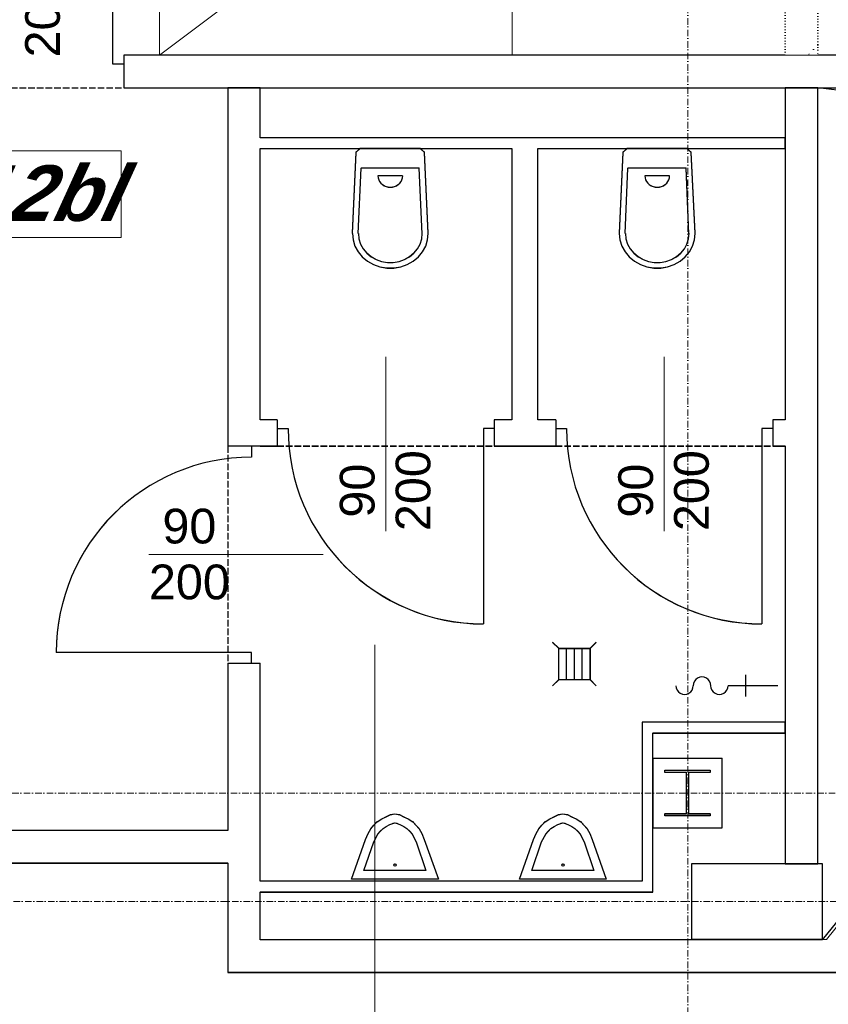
# Model space of a CAD drawing. Header units: millimetres. Extents: x -8642 to 28269, y -6609 to 3701.
# Tile 273 of 285: x 9052 to 9425, y -1297 to -844. Entities that reach past the tile are written whole.
import ezdxf
from ezdxf.enums import TextEntityAlignment as Align

# ---------------------------------------------------------------- set-up
doc = ezdxf.new("R2010")
doc.units = ezdxf.units.MM
doc.header["$LTSCALE"] = 1000
doc.header["$MEASUREMENT"] = 0
for name, pattern in [('rzut 1 pietra$0$ArchiTECH.PC 1. Line Type', [0.004, 0.003, -0.001]), ('rzut 1 pietra$0$ArchiTECH.PC 3. Line Type', [0.0013, 0.0003, -0.001]), ('rzut 1 pietra$0$ArchiTECH.PC 4. Line Type', [0.0028, 0.0003, -0.0025]), ('rzut 1 pietra$0$ArchiTECH.PC 5. Line Type', [0.0053, 0.003, -0.001, 0.0003, -0.001]), ('rzut 1 pietra$0$ArchiTECH.PC Solid Line Type', [0]), ('SUFIT_1 PIETRO$0$ArchiTECH.PC 1. Line Type', [0.004, 0.003, -0.001]), ('SUFIT_1 PIETRO$0$ArchiTECH.PC Solid Line Type', [0])]:
    doc.linetypes.add(name, pattern=pattern)
doc.layers.add('IS_ARCH', color=254, linetype='Continuous', lineweight=18)
doc.layers.add('SUFIT_1 PIETRO$0$ELEM KONSTRUKCJI - inwent', color=254, linetype='Continuous')
doc.layers.add('SUFIT_1 PIETRO$0$INWENTARYZACJA', color=254, linetype='Continuous')
doc.styles.add('rzut 1 pietra$0$ArchiTECHStyle1', font='arial.ttf', dxfattribs={"height": 0.16})
doc.styles.add('rzut 1 pietra$0$ArchiTECHStyle4', font='arialbi.ttf', dxfattribs={"oblique": 15, "height": 0.256})

msp = doc.modelspace()

# ---------------------------------------------------------------- linework, layer by layer
at = {"layer": 'IS_ARCH', "linetype": 'rzut 1 pietra$0$ArchiTECH.PC 5. Line Type'}
for p, q in [((9360, 773.48), (9360, -2117.32)), ((-3581.18, -1200), (11146.04, -1200)), ((7560, -1250), (11019.99, -1250))]:
    msp.add_line(p, q, dxfattribs=at)
at = {"layer": 'IS_ARCH', "linetype": 'rzut 1 pietra$0$ArchiTECH.PC Solid Line Type'}
for p, q in [((9116.56, -860), (9116.56, -615.5)), ((9279.06, -860), (9279.06, -615.5)), ((9279.06, -737.75), (9116.56, -860)), ((9095.1, -864), (9095.1, -774)), ((9655.93, -860), (9100.1, -860)), ((9100.1, -860), (9100.1, -864)), ((9100.1, -864), (9095.1, -864)), ((9100.1, -864), (9100.1, -872)), ((9100.1, -872), (9100.1, -875)), ((9100.1, -875), (9642.43, -875)), ((9148, -875), (9148, -1040.14)), ((9163, -875), (9148, -875)), ((9163, -898), (9163, -875)), ((9420, -875), (9405, -875)), ((9405, -875), (9405, -1028)), ((9612.49, -897.93), (9420, -875)), ((9420, -875), (9628.12, -875)), ((9420, -1232.5), (9420, -875)), ((9405, -898), (9163, -898)), ((9405, -903), (9405, -898)), ((9001.34, -904.05), (9098.86, -904.05)), ((9098.86, -904.05), (9098.86, -944.05)), ((9163, -1028), (9163, -903)), ((9163, -903), (9279, -903)), ((9207.06, -904.74), (9205.36, -942.05)), ((9209.06, -903), (9207.06, -904.74)), ((9236.86, -903), (9208.96, -903)), ((9238.66, -904.74), (9236.66, -903)), ((9240.46, -942.05), (9238.66, -904.74)), ((9279, -903), (9279, -1028)), ((9291, -1028), (9291, -903)), ((9291, -903), (9405, -903)), ((9330.08, -904.74), (9328.38, -942.05)), ((9332.08, -903), (9330.08, -904.74)), ((9359.88, -903), (9331.98, -903)), ((9361.68, -904.74), (9359.68, -903)), ((9363.48, -942.05), (9361.68, -904.74)), ((9208.16, -942.05), (9209.46, -911.98)), ((9236.26, -911.98), (9209.46, -911.98)), ((9228.56, -915.56), (9217.26, -915.56)), ((9217.26, -915.56), (9217.35, -916.47)), ((9228.58, -916.47), (9228.66, -915.56)), ((9237.56, -942.33), (9236.26, -911.98)), ((9331.18, -942.05), (9332.48, -911.98)), ((9359.28, -911.98), (9332.48, -911.98)), ((9351.58, -915.56), (9340.28, -915.56)), ((9340.28, -915.56), (9340.37, -916.47)), ((9351.6, -916.47), (9351.68, -915.56)), ((9360.58, -942.33), (9359.28, -911.98)), ((9217.35, -916.47), (9217.61, -917.35)), ((9217.61, -917.35), (9218.03, -918.17)), ((9218.03, -918.17), (9218.6, -918.92)), ((9218.6, -918.92), (9219.3, -919.56)), ((9219.3, -919.56), (9220.11, -920.08)), ((9220.11, -920.08), (9221.01, -920.47)), ((9221.01, -920.47), (9221.97, -920.7)), ((9221.97, -920.7), (9222.96, -920.78)), ((9222.96, -920.78), (9223.95, -920.7)), ((9223.95, -920.7), (9224.91, -920.47)), ((9224.91, -920.47), (9225.81, -920.08)), ((9225.81, -920.08), (9226.63, -919.56)), ((9226.63, -919.56), (9227.33, -918.92)), ((9227.33, -918.92), (9227.9, -918.17)), ((9227.9, -918.17), (9228.32, -917.35)), ((9228.32, -917.35), (9228.58, -916.47)), ((9340.37, -916.47), (9340.63, -917.35)), ((9340.63, -917.35), (9341.05, -918.17)), ((9341.05, -918.17), (9341.62, -918.92)), ((9341.62, -918.92), (9342.32, -919.56)), ((9342.32, -919.56), (9343.13, -920.08)), ((9343.13, -920.08), (9344.04, -920.47)), ((9344.04, -920.47), (9344.99, -920.7)), ((9344.99, -920.7), (9345.98, -920.78)), ((9345.98, -920.78), (9346.97, -920.7)), ((9346.97, -920.7), (9347.93, -920.47)), ((9347.93, -920.47), (9348.83, -920.08)), ((9348.83, -920.08), (9349.65, -919.56)), ((9349.65, -919.56), (9350.35, -918.92)), ((9350.35, -918.92), (9350.92, -918.17)), ((9350.92, -918.17), (9351.34, -917.35)), ((9351.34, -917.35), (9351.6, -916.47)), ((9205.46, -942.1), (9205.77, -945.04)), ((9208.26, -942.1), (9208.52, -944.57)), ((9237.41, -944.56), (9237.66, -942.09)), ((9240.16, -945.04), (9240.46, -942.1)), ((9328.48, -942.1), (9328.79, -945.04)), ((9331.28, -942.1), (9331.54, -944.57)), ((9360.43, -944.56), (9360.68, -942.09)), ((9363.18, -945.04), (9363.48, -942.1)), ((9098.86, -944.05), (9001.34, -944.05)), ((9205.77, -945.04), (9206.66, -947.88)), ((9206.66, -947.88), (9208.1, -950.52)), ((9208.52, -944.57), (9209.27, -946.95)), ((9209.27, -946.95), (9210.48, -949.17)), ((9235.45, -949.16), (9236.66, -946.94)), ((9236.66, -946.94), (9237.41, -944.56)), ((9237.83, -950.52), (9239.27, -947.88)), ((9239.27, -947.88), (9240.16, -945.04)), ((9328.79, -945.04), (9329.68, -947.88)), ((9329.68, -947.88), (9331.12, -950.52)), ((9331.54, -944.57), (9332.29, -946.95)), ((9332.29, -946.95), (9333.5, -949.17)), ((9358.47, -949.16), (9359.68, -946.94)), ((9359.68, -946.94), (9360.43, -944.56)), ((9360.85, -950.52), (9362.29, -947.88)), ((9362.29, -947.88), (9363.18, -945.04)), ((9208.1, -950.52), (9210.05, -952.87)), ((9210.48, -949.17), (9212.12, -951.15)), ((9212.12, -951.15), (9214.12, -952.82)), ((9231.81, -952.81), (9233.81, -951.14)), ((9233.81, -951.14), (9235.45, -949.16)), ((9235.88, -952.87), (9237.83, -950.52)), ((9331.12, -950.52), (9333.07, -952.87)), ((9333.5, -949.17), (9335.14, -951.15)), ((9335.14, -951.15), (9337.14, -952.82)), ((9354.83, -952.81), (9356.83, -951.14)), ((9356.83, -951.14), (9358.47, -949.16)), ((9358.9, -952.87), (9360.85, -950.52)), ((9210.05, -952.87), (9212.43, -954.86)), ((9212.43, -954.86), (9215.18, -956.42)), ((9214.12, -952.82), (9216.43, -954.12)), ((9215.18, -956.42), (9218.18, -957.48)), ((9216.43, -954.12), (9218.95, -955.01)), ((9218.95, -955.01), (9221.61, -955.47)), ((9221.61, -955.47), (9224.32, -955.47)), ((9224.32, -955.47), (9226.98, -955.01)), ((9226.98, -955.01), (9229.51, -954.12)), ((9227.75, -957.48), (9230.75, -956.42)), ((9229.51, -954.12), (9231.81, -952.81)), ((9230.75, -956.42), (9233.49, -954.86)), ((9233.49, -954.86), (9235.88, -952.87)), ((9333.07, -952.87), (9335.45, -954.86)), ((9335.45, -954.86), (9338.2, -956.42)), ((9337.14, -952.82), (9339.45, -954.12)), ((9338.2, -956.42), (9341.2, -957.48)), ((9339.45, -954.12), (9341.97, -955.01)), ((9341.97, -955.01), (9344.63, -955.47)), ((9344.63, -955.47), (9347.34, -955.47)), ((9347.34, -955.47), (9350, -955.01)), ((9350, -955.01), (9352.53, -954.12)), ((9350.77, -957.48), (9353.77, -956.42)), ((9352.53, -954.12), (9354.83, -952.81)), ((9353.77, -956.42), (9356.51, -954.86)), ((9356.51, -954.86), (9358.9, -952.87)), ((9218.18, -957.48), (9221.35, -958.02)), ((9221.35, -958.02), (9224.58, -958.02)), ((9224.58, -958.02), (9227.75, -957.48)), ((9341.2, -957.48), (9344.37, -958.02)), ((9344.37, -958.02), (9347.6, -958.02)), ((9347.6, -958.02), (9350.77, -957.48)), ((9220.84, -998.95), (9220.84, -1079.29)), ((9349.17, -998.95), (9349.17, -1079.29)), ((9170.84, -1028), (9163, -1028)), ((9170.84, -1028), (9170.84, -1032)), ((9279, -1028), (9270.84, -1028)), ((9270.84, -1028), (9270.84, -1032)), ((9299.17, -1028), (9291, -1028)), ((9299.17, -1028), (9299.17, -1032)), ((9405, -1028), (9399.17, -1028)), ((9399.17, -1028), (9399.17, -1032)), ((9170.84, -1032), (9170.84, -1040)), ((9170.84, -1032), (9175.84, -1032)), ((9265.84, -1032), (9265.84, -1122)), ((9270.84, -1032), (9265.84, -1032)), ((9270.84, -1032), (9270.84, -1040)), ((9299.17, -1032), (9299.17, -1040)), ((9299.17, -1032), (9304.17, -1032)), ((9394.17, -1032), (9394.17, -1122)), ((9399.17, -1032), (9394.17, -1032)), ((9399.17, -1032), (9399.17, -1040)), ((9609.39, -1037.16), (9423.93, -1267.5)), ((9151, -1040.14), (9148, -1040.14)), ((9159, -1040.14), (9151, -1040.14)), ((9163, -1040.14), (9159, -1040.14)), ((9159, -1040.14), (9159, -1045.14)), ((9163, -1040.14), (9163, -1040)), ((9163, -1040), (9170.84, -1040)), ((9270.84, -1040), (9299.17, -1040)), ((9399.17, -1040), (9405, -1040)), ((9405, -1040), (9405, -1232.5)), ((9192.05, -1090.14), (9111.71, -1090.14)), ((9215.83, -1338.39), (9215.83, -1131.72)), ((9300.58, -1133.25), (9297.77, -1130.51)), ((9300.58, -1133.25), (9315.03, -1133.25)), ((9300.58, -1147.7), (9300.58, -1133.25)), ((9304.19, -1147.7), (9304.19, -1133.25)), ((9307.81, -1147.7), (9307.81, -1133.25)), ((9311.42, -1147.7), (9311.42, -1133.25)), ((9315.03, -1133.25), (9317.77, -1130.51)), ((9315.03, -1133.25), (9315.03, -1147.7)), ((9315.03, -1147.7), (9315.03, -1133.25)), ((9159, -1135.14), (9069, -1135.14)), ((9159, -1140.14), (9159, -1135.14)), ((9148, -1140.14), (9148, -1217.17)), ((9151, -1140.14), (9148, -1140.14)), ((9159, -1140.14), (9151, -1140.14)), ((9163, -1140.14), (9159, -1140.14)), ((9163, -1240.5), (9163, -1140.14)), ((9300.58, -1147.7), (9297.77, -1150.51)), ((9315.03, -1147.7), (9300.58, -1147.7)), ((9315.03, -1147.7), (9317.77, -1150.51)), ((9339, -1167.25), (9339, -1172.25)), ((9405, -1167.25), (9339, -1167.25)), ((9405, -1172.25), (9405, -1167.25)), ((9339, -1172.25), (9339, -1240.5)), ((9344, -1245.5), (9344, -1172.25)), ((9344, -1172.25), (9405, -1172.25)), ((9375.93, -1183.92), (9343.93, -1183.92)), ((9343.93, -1183.92), (9343.93, -1215.92)), ((9375.93, -1215.92), (9375.93, -1183.92)), ((9375.93, -1183.92), (9375.93, -1183.92)), ((9349.43, -1189.42), (9370.43, -1189.42)), ((9349.43, -1190.42), (9349.43, -1189.42)), ((9349.43, -1189.42), (9349.43, -1189.42)), ((9349.43, -1189.42), (9370.43, -1189.42)), ((9349.43, -1190.42), (9349.43, -1189.42)), ((9359.43, -1190.42), (9349.43, -1190.42)), ((9359.43, -1190.42), (9349.43, -1190.42)), ((9359.43, -1209.42), (9359.43, -1190.42)), ((9359.43, -1209.42), (9359.43, -1190.42)), ((9370.43, -1190.42), (9360.43, -1190.42)), ((9360.43, -1190.42), (9360.43, -1209.42)), ((9370.43, -1190.42), (9360.43, -1190.42)), ((9360.43, -1190.42), (9360.43, -1209.42)), ((9370.43, -1189.42), (9370.43, -1190.42)), ((9370.43, -1189.42), (9370.43, -1190.42)), ((9218.99, -1211.82), (9221.09, -1210.81)), ((9221.09, -1210.81), (9222.89, -1209.9)), ((9222.89, -1209.9), (9225.09, -1209.5)), ((9225.09, -1209.5), (9227.29, -1209.9)), ((9227.29, -1209.9), (9229.09, -1210.81)), ((9229.09, -1210.81), (9231.19, -1211.82)), ((9296.4, -1211.82), (9298.5, -1210.81)), ((9298.5, -1210.81), (9300.3, -1209.9)), ((9300.3, -1209.9), (9302.5, -1209.5)), ((9302.5, -1209.5), (9304.7, -1209.9)), ((9304.7, -1209.9), (9306.5, -1210.81)), ((9306.5, -1210.81), (9308.6, -1211.82)), ((9349.43, -1210.42), (9349.43, -1209.42)), ((9349.43, -1209.42), (9359.43, -1209.42)), ((9349.43, -1210.42), (9349.43, -1209.42)), ((9349.43, -1209.42), (9359.43, -1209.42)), ((9370.43, -1210.42), (9349.43, -1210.42)), ((9370.43, -1210.42), (9349.43, -1210.42)), ((9360.43, -1209.42), (9370.43, -1209.42)), ((9360.43, -1209.42), (9370.43, -1209.42)), ((9370.43, -1209.42), (9370.43, -1210.42)), ((9370.43, -1209.42), (9370.43, -1210.42)), ((9213.99, -1216.37), (9215.39, -1214.75)), ((9215.39, -1214.75), (9216.89, -1213.14)), ((9216.89, -1213.14), (9218.99, -1211.82)), ((9219.59, -1216.27), (9220.99, -1215.36)), ((9220.99, -1215.36), (9222.79, -1214.45)), ((9222.79, -1214.45), (9224.09, -1213.84)), ((9224.09, -1213.84), (9225.09, -1213.64)), ((9225.09, -1213.64), (9226.09, -1213.84)), ((9226.09, -1213.84), (9227.39, -1214.45)), ((9227.39, -1214.45), (9229.19, -1215.36)), ((9229.19, -1215.36), (9230.59, -1216.27)), ((9231.19, -1211.82), (9233.29, -1213.14)), ((9233.29, -1213.14), (9234.79, -1214.75)), ((9234.79, -1214.75), (9236.19, -1216.37)), ((9291.4, -1216.37), (9292.8, -1214.75)), ((9292.8, -1214.75), (9294.3, -1213.14)), ((9294.3, -1213.14), (9296.4, -1211.82)), ((9297, -1216.27), (9298.4, -1215.36)), ((9298.4, -1215.36), (9300.2, -1214.45)), ((9300.2, -1214.45), (9301.5, -1213.84)), ((9301.5, -1213.84), (9302.5, -1213.64)), ((9302.5, -1213.64), (9303.5, -1213.84)), ((9303.5, -1213.84), (9304.8, -1214.45)), ((9304.8, -1214.45), (9306.6, -1215.36)), ((9306.6, -1215.36), (9308, -1216.27)), ((9308.6, -1211.82), (9310.7, -1213.14)), ((9310.7, -1213.14), (9312.2, -1214.75)), ((9312.2, -1214.75), (9313.6, -1216.37)), ((9148, -1217.17), (8920.5, -1217.17)), ((9211.59, -1221.32), (9212.69, -1218.49)), ((9212.69, -1218.49), (9213.99, -1216.37)), ((9215.29, -1222.33), (9217.19, -1218.79)), ((9217.19, -1218.79), (9218.29, -1217.58)), ((9218.29, -1217.58), (9219.59, -1216.27)), ((9230.59, -1216.27), (9231.89, -1217.58)), ((9231.89, -1217.58), (9232.99, -1218.79)), ((9232.99, -1218.79), (9234.89, -1222.33)), ((9236.19, -1216.37), (9237.49, -1218.49)), ((9237.49, -1218.49), (9238.59, -1221.32)), ((9289, -1221.32), (9290.1, -1218.49)), ((9290.1, -1218.49), (9291.4, -1216.37)), ((9292.7, -1222.33), (9294.6, -1218.79)), ((9294.6, -1218.79), (9295.7, -1217.58)), ((9295.7, -1217.58), (9297, -1216.27)), ((9308, -1216.27), (9309.3, -1217.58)), ((9309.3, -1217.58), (9310.4, -1218.79)), ((9310.4, -1218.79), (9312.3, -1222.33)), ((9313.6, -1216.37), (9314.9, -1218.49)), ((9314.9, -1218.49), (9316, -1221.32)), ((9343.93, -1215.92), (9375.93, -1215.92)), ((9205.09, -1239.5), (9211.59, -1221.32)), ((9210.79, -1235.56), (9215.29, -1222.33)), ((9234.89, -1222.33), (9239.39, -1235.56)), ((9238.59, -1221.32), (9245.09, -1239.5)), ((9282.5, -1239.5), (9289, -1221.32)), ((9288.2, -1235.56), (9292.7, -1222.33)), ((9312.3, -1222.33), (9316.8, -1235.56)), ((9316, -1221.32), (9322.5, -1239.5)), ((8920.5, -1232.17), (9148, -1232.17)), ((9148, -1232.17), (9148, -1282.5)), ((9361.93, -1232.42), (9421.93, -1232.42)), ((9361.93, -1267.42), (9361.93, -1232.42)), ((9405, -1232.5), (9420, -1232.5)), ((9421.93, -1232.42), (9421.93, -1267.42)), ((9239.39, -1235.56), (9210.79, -1235.56)), ((9210.79, -1235.56), (9210.79, -1235.56)), ((9316.8, -1235.56), (9288.2, -1235.56)), ((9288.2, -1235.56), (9288.2, -1235.56)), ((9339, -1240.5), (9163, -1240.5)), ((9245.09, -1239.5), (9205.09, -1239.5)), ((9205.09, -1239.5), (9205.09, -1239.5)), ((9322.5, -1239.5), (9282.5, -1239.5)), ((9282.5, -1239.5), (9282.5, -1239.5)), ((9163, -1267.5), (9163, -1245.5)), ((9163, -1245.5), (9344, -1245.5)), ((9423.93, -1267.5), (9163, -1267.5)), ((9421.93, -1267.42), (9361.93, -1267.42)), ((9148, -1282.5), (9429.18, -1282.5))]:
    msp.add_line(p, q, dxfattribs=at)
at = {"layer": 'IS_ARCH', "linetype": 'rzut 1 pietra$0$ArchiTECH.PC 3. Line Type'}
for p, q in [((9405, -860), (9405, -615.92)), ((9420, -615.92), (9420, -860)), ((9420, -860), (9405, -860))]:
    msp.add_line(p, q, dxfattribs=at)
at = {"layer": 'IS_ARCH', "linetype": 'rzut 1 pietra$0$ArchiTECH.PC 4. Line Type'}
msp.add_line((9420, -855.47), (9415.47, -860), dxfattribs=at)
at = {"layer": 'IS_ARCH', "linetype": 'rzut 1 pietra$0$ArchiTECH.PC 1. Line Type'}
for p, q in [((9000.1, -875), (9100.1, -875)), ((9148, -1040.14), (9148, -1140.14)), ((9170.84, -1040), (9270.84, -1040)), ((9299.17, -1040), (9399.17, -1040))]:
    msp.add_line(p, q, dxfattribs=at)
at = {"layer": 'IS_ARCH', "linetype": 'rzut 1 pietra$0$ArchiTECH.PC Solid Line Type'}
for centre in [(9225.09, -1233.04), (9302.5, -1233.04)]:
    msp.add_circle(centre, 0.5, dxfattribs=at)
for centre, start, end in [((9095.1, -864), 90, 180), ((9265.84, -1032), 180, 270), ((9394.17, -1032), 180, 270), ((9159, -1135.14), 90, 180)]:
    msp.add_arc(centre, 90, start, end, dxfattribs=at)
at = {"layer": 'SUFIT_1 PIETRO$0$ELEM KONSTRUKCJI - inwent', "linetype": 'SUFIT_1 PIETRO$0$ArchiTECH.PC Solid Line Type'}
for p, q in [((9375.93, -1184), (9343.93, -1184)), ((9343.93, -1184), (9343.93, -1216)), ((9375.93, -1216), (9375.93, -1184)), ((9375.93, -1184), (9375.93, -1184)), ((9349.43, -1189.5), (9370.43, -1189.5)), ((9349.43, -1190.5), (9349.43, -1189.5)), ((9349.43, -1189.5), (9349.43, -1189.5)), ((9349.43, -1189.5), (9370.43, -1189.5)), ((9349.43, -1190.5), (9349.43, -1189.5)), ((9359.43, -1190.5), (9349.43, -1190.5)), ((9359.43, -1190.5), (9349.43, -1190.5)), ((9359.43, -1209.5), (9359.43, -1190.5)), ((9359.43, -1209.5), (9359.43, -1190.5)), ((9370.43, -1190.5), (9360.43, -1190.5)), ((9360.43, -1190.5), (9360.43, -1209.5)), ((9370.43, -1190.5), (9360.43, -1190.5)), ((9360.43, -1190.5), (9360.43, -1209.5)), ((9370.43, -1189.5), (9370.43, -1190.5)), ((9370.43, -1189.5), (9370.43, -1190.5)), ((9349.43, -1210.5), (9349.43, -1209.5)), ((9349.43, -1209.5), (9359.43, -1209.5)), ((9349.43, -1210.5), (9349.43, -1209.5)), ((9349.43, -1209.5), (9359.43, -1209.5)), ((9370.43, -1210.5), (9349.43, -1210.5)), ((9370.43, -1210.5), (9349.43, -1210.5)), ((9360.43, -1209.5), (9370.43, -1209.5)), ((9360.43, -1209.5), (9370.43, -1209.5)), ((9370.43, -1209.5), (9370.43, -1210.5)), ((9370.43, -1209.5), (9370.43, -1210.5)), ((9343.93, -1216), (9375.93, -1216)), ((9361.93, -1232.5), (9421.93, -1232.5)), ((9361.93, -1267.5), (9361.93, -1232.5)), ((9421.93, -1232.5), (9421.93, -1267.5)), ((9421.93, -1267.5), (9361.93, -1267.5))]:
    msp.add_line(p, q, dxfattribs=at)
at = {"layer": 'SUFIT_1 PIETRO$0$INWENTARYZACJA', "linetype": 'SUFIT_1 PIETRO$0$ArchiTECH.PC Solid Line Type'}
for p, q in [((9095.1, -864.08), (9095.1, -774.08)), ((9405, -860.08), (9100.1, -860.08)), ((9100.1, -860.08), (9100.1, -864.08)), ((9655.93, -860.08), (9420, -860.08)), ((9100.1, -864.08), (9095.1, -864.08)), ((9100.1, -864.08), (9100.1, -872.08)), ((9100.1, -872.08), (9100.1, -875.08)), ((9100.1, -875.08), (9640.93, -875.08)), ((9148, -875.08), (9148, -1040.22)), ((9163, -875.08), (9148, -875.08)), ((9163, -898.08), (9163, -875.08)), ((9420, -875.08), (9405, -875.08)), ((9405, -875.08), (9405, -1028.08)), ((9612.49, -898.01), (9420, -875.08)), ((9420, -875.08), (9628.12, -875.08)), ((9420, -1232.58), (9420, -875.08)), ((9405, -898.08), (9163, -898.08)), ((9405, -903.08), (9405, -898.08)), ((9163, -903.08), (9279, -903.08)), ((9163, -1028.08), (9163, -903.08)), ((9207.06, -904.83), (9205.36, -942.13)), ((9209.06, -903.08), (9207.06, -904.83)), ((9236.86, -903.08), (9208.96, -903.08)), ((9238.66, -904.83), (9236.66, -903.08)), ((9240.46, -942.13), (9238.66, -904.83)), ((9279, -903.08), (9279, -1028.08)), ((9291, -903.08), (9405, -903.08)), ((9291, -1028.08), (9291, -903.08)), ((9330.08, -904.83), (9328.38, -942.13)), ((9332.08, -903.08), (9330.08, -904.83)), ((9359.88, -903.08), (9331.98, -903.08)), ((9361.68, -904.83), (9359.68, -903.08)), ((9363.48, -942.13), (9361.68, -904.83)), ((9208.16, -942.13), (9209.46, -912.07)), ((9236.26, -912.07), (9209.46, -912.07)), ((9228.56, -915.64), (9217.26, -915.64)), ((9217.26, -915.64), (9217.35, -916.55)), ((9228.58, -916.55), (9228.66, -915.64)), ((9237.56, -942.41), (9236.26, -912.07)), ((9331.18, -942.13), (9332.48, -912.07)), ((9359.28, -912.07), (9332.48, -912.07)), ((9351.58, -915.64), (9340.28, -915.64)), ((9340.28, -915.64), (9340.37, -916.55)), ((9351.6, -916.55), (9351.68, -915.64)), ((9360.58, -942.41), (9359.28, -912.07)), ((9217.35, -916.55), (9217.61, -917.43)), ((9217.61, -917.43), (9218.03, -918.25)), ((9218.03, -918.25), (9218.6, -919)), ((9218.6, -919), (9219.3, -919.64)), ((9219.3, -919.64), (9220.11, -920.17)), ((9220.11, -920.17), (9221.02, -920.55)), ((9221.02, -920.55), (9221.97, -920.79)), ((9221.97, -920.79), (9222.96, -920.87)), ((9222.96, -920.87), (9223.95, -920.79)), ((9223.95, -920.79), (9224.91, -920.55)), ((9224.91, -920.55), (9225.81, -920.17)), ((9225.81, -920.17), (9226.63, -919.64)), ((9226.63, -919.64), (9227.33, -919)), ((9227.33, -919), (9227.9, -918.25)), ((9227.9, -918.25), (9228.32, -917.43)), ((9228.32, -917.43), (9228.58, -916.55)), ((9340.37, -916.55), (9340.63, -917.43)), ((9340.63, -917.43), (9341.05, -918.25)), ((9341.05, -918.25), (9341.62, -919)), ((9341.62, -919), (9342.32, -919.64)), ((9342.32, -919.64), (9343.13, -920.17)), ((9343.13, -920.17), (9344.04, -920.55)), ((9344.04, -920.55), (9344.99, -920.79)), ((9344.99, -920.79), (9345.98, -920.87)), ((9345.98, -920.87), (9346.97, -920.79)), ((9346.97, -920.79), (9347.93, -920.55)), ((9347.93, -920.55), (9348.83, -920.17)), ((9348.83, -920.17), (9349.65, -919.64)), ((9349.65, -919.64), (9350.35, -919)), ((9350.35, -919), (9350.92, -918.25)), ((9350.92, -918.25), (9351.34, -917.43)), ((9351.34, -917.43), (9351.6, -916.55)), ((9205.46, -942.18), (9205.77, -945.12)), ((9208.26, -942.18), (9208.52, -944.65)), ((9237.41, -944.64), (9237.66, -942.17)), ((9240.16, -945.12), (9240.46, -942.18)), ((9328.48, -942.18), (9328.79, -945.12)), ((9331.28, -942.18), (9331.54, -944.65)), ((9360.43, -944.64), (9360.68, -942.17)), ((9363.18, -945.12), (9363.48, -942.18)), ((9205.77, -945.12), (9206.66, -947.96)), ((9206.66, -947.96), (9208.1, -950.6)), ((9208.52, -944.65), (9209.27, -947.03)), ((9209.27, -947.03), (9210.48, -949.25)), ((9235.45, -949.25), (9236.66, -947.03)), ((9236.66, -947.03), (9237.41, -944.64)), ((9237.83, -950.6), (9239.27, -947.96)), ((9239.27, -947.96), (9240.16, -945.12)), ((9328.79, -945.12), (9329.68, -947.96)), ((9329.68, -947.96), (9331.12, -950.6)), ((9331.54, -944.65), (9332.29, -947.03)), ((9332.29, -947.03), (9333.5, -949.25)), ((9358.47, -949.25), (9359.68, -947.03)), ((9359.68, -947.03), (9360.43, -944.64)), ((9360.85, -950.6), (9362.29, -947.96)), ((9362.29, -947.96), (9363.18, -945.12)), ((9208.1, -950.6), (9210.05, -952.96)), ((9210.48, -949.25), (9212.12, -951.23)), ((9212.12, -951.23), (9214.12, -952.9)), ((9231.81, -952.9), (9233.81, -951.23)), ((9233.81, -951.23), (9235.45, -949.25)), ((9235.88, -952.96), (9237.83, -950.6)), ((9331.12, -950.6), (9333.07, -952.96)), ((9333.5, -949.25), (9335.14, -951.23)), ((9335.14, -951.23), (9337.14, -952.9)), ((9354.83, -952.9), (9356.83, -951.23)), ((9356.83, -951.23), (9358.47, -949.25)), ((9358.9, -952.96), (9360.85, -950.6)), ((9210.05, -952.96), (9212.43, -954.95)), ((9212.43, -954.95), (9215.18, -956.5)), ((9214.12, -952.9), (9216.43, -954.2)), ((9215.18, -956.5), (9218.18, -957.57)), ((9216.43, -954.2), (9218.95, -955.1)), ((9218.95, -955.1), (9221.61, -955.55)), ((9221.61, -955.55), (9224.32, -955.55)), ((9224.32, -955.55), (9226.98, -955.1)), ((9226.98, -955.1), (9229.51, -954.2)), ((9227.75, -957.57), (9230.75, -956.5)), ((9229.51, -954.2), (9231.81, -952.9)), ((9230.75, -956.5), (9233.49, -954.95)), ((9233.49, -954.95), (9235.88, -952.96)), ((9333.07, -952.96), (9335.45, -954.95)), ((9335.45, -954.95), (9338.2, -956.5)), ((9337.14, -952.9), (9339.45, -954.2)), ((9338.2, -956.5), (9341.2, -957.57)), ((9339.45, -954.2), (9341.97, -955.1)), ((9341.97, -955.1), (9344.63, -955.55)), ((9344.63, -955.55), (9347.34, -955.55)), ((9347.34, -955.55), (9350, -955.1)), ((9350, -955.1), (9352.53, -954.2)), ((9350.77, -957.57), (9353.77, -956.5)), ((9352.53, -954.2), (9354.83, -952.9)), ((9353.77, -956.5), (9356.51, -954.95)), ((9356.51, -954.95), (9358.9, -952.96)), ((9218.18, -957.57), (9221.35, -958.11)), ((9221.35, -958.11), (9224.58, -958.11)), ((9224.58, -958.11), (9227.75, -957.57)), ((9341.2, -957.57), (9344.37, -958.11)), ((9344.37, -958.11), (9347.6, -958.11)), ((9347.6, -958.11), (9350.77, -957.57)), ((9170.84, -1028.08), (9163, -1028.08)), ((9170.84, -1028.08), (9170.84, -1032.08)), ((9279, -1028.08), (9270.84, -1028.08)), ((9270.84, -1028.08), (9270.84, -1032.08)), ((9299.17, -1028.08), (9291, -1028.08)), ((9299.17, -1028.08), (9299.17, -1032.08)), ((9405, -1028.08), (9399.17, -1028.08)), ((9399.17, -1028.08), (9399.17, -1032.08)), ((9170.84, -1032.08), (9170.84, -1040.08)), ((9170.84, -1032.08), (9175.84, -1032.08)), ((9265.84, -1032.08), (9265.84, -1122.08)), ((9270.84, -1032.08), (9265.84, -1032.08)), ((9270.84, -1032.08), (9270.84, -1040.08)), ((9299.17, -1032.08), (9299.17, -1040.08)), ((9299.17, -1032.08), (9304.17, -1032.08)), ((9394.17, -1032.08), (9394.17, -1122.08)), ((9399.17, -1032.08), (9394.17, -1032.08)), ((9399.17, -1032.08), (9399.17, -1040.08)), ((9608.23, -1036.3), (9422, -1267.58)), ((9151, -1040.22), (9148, -1040.22)), ((9159, -1040.22), (9151, -1040.22)), ((9163, -1040.22), (9159, -1040.22)), ((9159, -1040.22), (9159, -1045.22)), ((9163, -1040.22), (9163, -1040.08)), ((9163, -1040.08), (9170.84, -1040.08)), ((9270.84, -1040.08), (9299.17, -1040.08)), ((9399.17, -1040.08), (9405, -1040.08)), ((9405, -1040.08), (9405, -1232.58)), ((9300.58, -1133.33), (9297.77, -1130.59)), ((9300.58, -1133.33), (9315.03, -1133.33)), ((9300.58, -1147.78), (9300.58, -1133.33)), ((9304.19, -1147.78), (9304.19, -1133.33)), ((9307.81, -1147.78), (9307.81, -1133.33)), ((9311.42, -1147.78), (9311.42, -1133.33)), ((9315.03, -1133.33), (9317.77, -1130.59)), ((9315.03, -1133.33), (9315.03, -1147.78)), ((9315.03, -1147.78), (9315.03, -1133.33)), ((9159, -1135.22), (9069, -1135.22)), ((9159, -1140.22), (9159, -1135.22)), ((9148, -1140.22), (9148, -1217.26)), ((9151, -1140.22), (9148, -1140.22)), ((9159, -1140.22), (9151, -1140.22)), ((9163, -1140.22), (9159, -1140.22)), ((9163, -1240.58), (9163, -1140.22)), ((9386.61, -1145.51), (9386.61, -1155.51)), ((9300.58, -1147.78), (9297.77, -1150.59)), ((9315.03, -1147.78), (9300.58, -1147.78)), ((9315.03, -1147.78), (9317.77, -1150.59)), ((9401.61, -1150.51), (9378.61, -1150.51)), ((9339, -1167.33), (9339, -1172.33)), ((9405, -1167.33), (9339, -1167.33)), ((9405, -1172.33), (9405, -1167.33)), ((9339, -1172.33), (9339, -1240.58)), ((9344, -1172.33), (9405, -1172.33)), ((9344, -1245.58), (9344, -1172.33)), ((9218.99, -1211.91), (9221.09, -1210.9)), ((9221.09, -1210.9), (9222.89, -1209.99)), ((9222.89, -1209.99), (9225.09, -1209.58)), ((9225.09, -1209.58), (9227.29, -1209.99)), ((9227.29, -1209.99), (9229.09, -1210.9)), ((9229.09, -1210.9), (9231.19, -1211.91)), ((9296.4, -1211.91), (9298.5, -1210.9)), ((9298.5, -1210.9), (9300.3, -1209.99)), ((9300.3, -1209.99), (9302.5, -1209.58)), ((9302.5, -1209.58), (9304.7, -1209.99)), ((9304.7, -1209.99), (9306.5, -1210.9)), ((9306.5, -1210.9), (9308.6, -1211.91)), ((9213.99, -1216.45), (9215.39, -1214.84)), ((9215.39, -1214.84), (9216.89, -1213.22)), ((9216.89, -1213.22), (9218.99, -1211.91)), ((9219.59, -1216.35), (9220.99, -1215.44)), ((9220.99, -1215.44), (9222.79, -1214.53)), ((9222.79, -1214.53), (9224.09, -1213.93)), ((9224.09, -1213.93), (9225.09, -1213.73)), ((9225.09, -1213.73), (9226.09, -1213.93)), ((9226.09, -1213.93), (9227.39, -1214.53)), ((9227.39, -1214.53), (9229.19, -1215.44)), ((9229.19, -1215.44), (9230.59, -1216.35)), ((9231.19, -1211.91), (9233.29, -1213.22)), ((9233.29, -1213.22), (9234.79, -1214.84)), ((9234.79, -1214.84), (9236.19, -1216.45)), ((9291.4, -1216.45), (9292.8, -1214.84)), ((9292.8, -1214.84), (9294.3, -1213.22)), ((9294.3, -1213.22), (9296.4, -1211.91)), ((9297, -1216.35), (9298.4, -1215.44)), ((9298.4, -1215.44), (9300.2, -1214.53)), ((9300.2, -1214.53), (9301.5, -1213.93)), ((9301.5, -1213.93), (9302.5, -1213.73)), ((9302.5, -1213.73), (9303.5, -1213.93)), ((9303.5, -1213.93), (9304.8, -1214.53)), ((9304.8, -1214.53), (9306.6, -1215.44)), ((9306.6, -1215.44), (9308, -1216.35)), ((9308.6, -1211.91), (9310.7, -1213.22)), ((9310.7, -1213.22), (9312.2, -1214.84)), ((9312.2, -1214.84), (9313.6, -1216.45)), ((9148, -1217.26), (8920.5, -1217.26)), ((9211.59, -1221.4), (9212.69, -1218.57)), ((9212.69, -1218.57), (9213.99, -1216.45)), ((9215.29, -1222.41), (9217.19, -1218.88)), ((9217.19, -1218.88), (9218.29, -1217.66)), ((9218.29, -1217.66), (9219.59, -1216.35)), ((9230.59, -1216.35), (9231.89, -1217.66)), ((9231.89, -1217.66), (9232.99, -1218.88)), ((9232.99, -1218.88), (9234.89, -1222.41)), ((9236.19, -1216.45), (9237.49, -1218.57)), ((9237.49, -1218.57), (9238.59, -1221.4)), ((9289, -1221.4), (9290.1, -1218.57)), ((9290.1, -1218.57), (9291.4, -1216.45)), ((9292.7, -1222.41), (9294.6, -1218.88)), ((9294.6, -1218.88), (9295.7, -1217.66)), ((9295.7, -1217.66), (9297, -1216.35)), ((9308, -1216.35), (9309.3, -1217.66)), ((9309.3, -1217.66), (9310.4, -1218.88)), ((9310.4, -1218.88), (9312.3, -1222.41)), ((9313.6, -1216.45), (9314.9, -1218.57)), ((9314.9, -1218.57), (9316, -1221.4)), ((9205.09, -1239.58), (9211.59, -1221.4)), ((9210.79, -1235.64), (9215.29, -1222.41)), ((9234.89, -1222.41), (9239.39, -1235.64)), ((9238.59, -1221.4), (9245.09, -1239.58)), ((9282.5, -1239.58), (9289, -1221.4)), ((9288.2, -1235.64), (9292.7, -1222.41)), ((9312.3, -1222.41), (9316.8, -1235.64)), ((9316, -1221.4), (9322.5, -1239.58)), ((8920.5, -1232.26), (9148, -1232.26)), ((9148, -1232.26), (9148, -1282.58)), ((9405, -1232.58), (9420, -1232.58)), ((9239.39, -1235.64), (9210.79, -1235.64)), ((9210.79, -1235.64), (9210.79, -1235.64)), ((9316.8, -1235.64), (9288.2, -1235.64)), ((9288.2, -1235.64), (9288.2, -1235.64)), ((9339, -1240.58), (9163, -1240.58)), ((9245.09, -1239.58), (9205.09, -1239.58)), ((9205.09, -1239.58), (9205.09, -1239.58)), ((9322.5, -1239.58), (9282.5, -1239.58)), ((9282.5, -1239.58), (9282.5, -1239.58)), ((9163, -1267.58), (9163, -1245.58)), ((9163, -1245.58), (9344, -1245.58)), ((9422, -1267.58), (9163, -1267.58)), ((9148, -1282.58), (9429.18, -1282.58))]:
    msp.add_line(p, q, dxfattribs=at)
at = {"layer": 'SUFIT_1 PIETRO$0$INWENTARYZACJA', "linetype": 'SUFIT_1 PIETRO$0$ArchiTECH.PC 1. Line Type'}
for p, q in [((9000.1, -875.08), (9100.1, -875.08)), ((9148, -1040.22), (9148, -1140.22)), ((9170.84, -1040.08), (9270.84, -1040.08)), ((9299.17, -1040.08), (9399.17, -1040.08))]:
    msp.add_line(p, q, dxfattribs=at)
at = {"layer": 'SUFIT_1 PIETRO$0$INWENTARYZACJA', "linetype": 'SUFIT_1 PIETRO$0$ArchiTECH.PC Solid Line Type'}
for centre in [(9225.09, -1233.12), (9302.5, -1233.12)]:
    msp.add_circle(centre, 0.5, dxfattribs=at)
for centre, radius, start, end in [((9095.1, -864.08), 90, 90, 180), ((9265.84, -1032.08), 90, 180, 270), ((9394.17, -1032.08), 90, 180, 270), ((9159, -1135.22), 90, 90, 180), ((9366.59, -1150.49), 4.01, 359.7735, 180.2265), ((9358.57, -1150.52), 4.01, 179.7735, 0.2265), ((9374.6, -1150.52), 4.01, 179.7735, 0.2265)]:
    msp.add_arc(centre, radius, start, end, dxfattribs=at)

# ---------------------------------------------------------------- texts
at = {"layer": 'IS_ARCH', "style": 'rzut 1 pietra$0$ArchiTECHStyle1'}
for s, p in [('200', (9075.47, -861.05)), ('200', (9246.21, -1079.29)), ('200', (9374.53, -1079.29)), ('90', (9220.48, -1073.08)), ('90', (9348.8, -1073.08))]:
    msp.add_text(s, height=16, rotation=90, dxfattribs=at).set_placement(p, align=Align.BOTTOM_LEFT)
at = {"layer": 'IS_ARCH', "style": 'rzut 1 pietra$0$ArchiTECHStyle4', "oblique": 15}
msp.add_text('D12bl', height=25.6, dxfattribs=at).set_placement((9001.34, -944.05), align=Align.BOTTOM_LEFT)
at = {"layer": 'IS_ARCH', "style": 'rzut 1 pietra$0$ArchiTECHStyle1'}
for s, p in [('90', (9117.92, -1089.77)), ('200', (9111.71, -1115.5))]:
    msp.add_text(s, height=16, dxfattribs=at).set_placement(p, align=Align.BOTTOM_LEFT)

doc.saveas('drawing.dxf')
